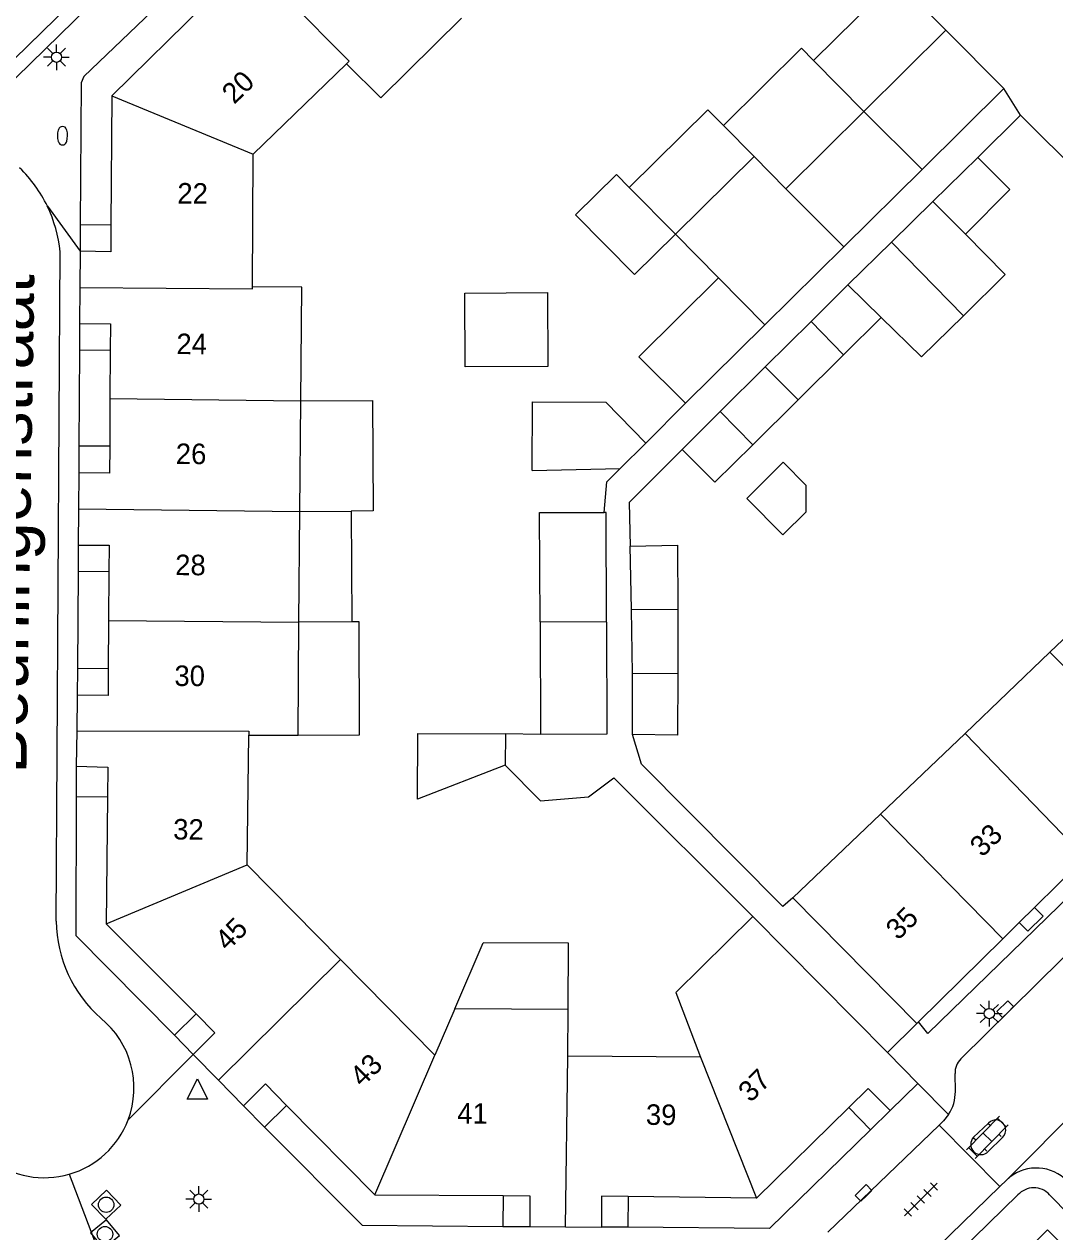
# Model space of a CAD drawing. Extents: x 128000 to 131008, y 398996 to 402500.
# Drawn here: x 129429.3 to 129479.5, y 399326.6 to 399385.4 of the extents above; entities that cross this region are included whole.
import ezdxf

# ---------------------------------------------------------------- set-up
doc = ezdxf.new("R2010")
doc.units = 0
for name, color, linetype in [('gg-afsc-erfafscheiding', 7, 'Continuous'), ('gg-afsc-muur', 7, 'Continuous'), ('gg-anno-huisnummerreeks BGT', 7, 'Continuous'), ('gg-anno-openbare ruimte label', 7, 'Continuous'), ('gg-bbg-bijgebouw', 7, 'Continuous'), ('gg-bbg-gedigitaliseerde bebouwing', 7, 'Continuous'), ('gg-bbg-gedigitaliseerde bijgebouw', 7, 'Continuous'), ('gg-bbg-hoofdgebouw', 7, 'Continuous'), ('gg-bbg-luifel en loopbrug', 7, 'Continuous'), ('gg-bbg-tussenscheiding', 7, 'Continuous'), ('gg-knt-verharding', 7, 'Continuous'), ('gt-grn-groengrens', 7, 'Continuous'), ('gt-grn-weggrens', 7, 'Continuous'), ('gt-symb-brandkraan', 7, 'Continuous'), ('gt-symb-klinker verharding', 7, 'Continuous'), ('gt-symb-kolk', 7, 'Continuous'), ('gt-symb-lichtmast', 7, 'Continuous'), ('gt-symb-rioolschacht', 7, 'Continuous'), ('gt-symb-tegel verharding', 7, 'Continuous'), ('gt-symb-waterafsluiter', 7, 'Continuous')]:
    doc.layers.add(name, color=color, linetype=linetype)

# ---------------------------------------------------------------- blocks, each defined once
blk = doc.blocks.new('gt0-KOLK')
at = {"layer": 'gt-symb-kolk'}
blk.add_lwpolyline([(0, 0), (0.375, 0), (0.375, 0.4), (-0.375, 0.4), (-0.375, 0), (0, 0)], dxfattribs=at)
blk = doc.blocks.new('gt0-TEG1')
at = {"layer": 'gt-symb-tegel verharding'}
for p, q in [((-1.125, 0), (1.125, 0)), ((-0.9, -0.25), (-0.9, 0.25)), ((-0.45, -0.25), (-0.45, 0.25)), ((0, -0.25), (0, 0.25)), ((0.45, -0.25), (0.45, 0.25)), ((0.9, -0.25), (0.9, 0.25))]:
    blk.add_line(p, q, dxfattribs=at)
blk = doc.blocks.new('gt0-KL1')
at = {"layer": 'gt-symb-klinker verharding'}
for p, q in [((-1.15, 0.3), (1.15, 0.3)), ((-1, -0.3), (-1, 0.3)), ((-0.5, 0.3), (-0.5, 0.45)), ((0, -0.3), (0, 0.3)), ((0.5, 0.3), (0.5, 0.45)), ((1, -0.3), (1, 0.3)), ((-1.15, -0.3), (1.15, -0.3)), ((-0.5, -0.45), (-0.5, -0.3)), ((0.5, -0.45), (0.5, -0.3))]:
    blk.add_line(p, q, dxfattribs=at)
blk = doc.blocks.new('gt0-LMAST')
at = {"layer": 'gt-symb-lichtmast'}
for p, q in [((-0.005, 0.246), (-0.005, 0.621)), ((-0.182, 0.173), (-0.447, 0.438)), ((0.172, 0.173), (0.437, 0.438)), ((-0.255, -0.004), (-0.63, -0.004)), ((-0.182, -0.181), (-0.447, -0.446)), ((-0.005, -0.254), (-0.005, -0.629)), ((0.437, -0.446), (0.172, -0.181)), ((0.245, -0.004), (0.62, -0.004))]:
    blk.add_line(p, q, dxfattribs=at)
blk.add_circle((-0.005, -0.004), 0.25, dxfattribs=at)
blk = doc.blocks.new('gt0-RS')
at = {"layer": 'gt-symb-rioolschacht'}
blk.add_lwpolyline([(-0.5, -0.5), (0.5, -0.5), (0.5, 0.5), (-0.5, 0.5)], close=True, dxfattribs=at)
blk.add_circle((0, 0), 0.375, dxfattribs=at)
blk = doc.blocks.new('gt0-WAFSL')
at = {"layer": 'gt-symb-waterafsluiter'}
for p, q in [((-0.5, -0.333), (0, 0.667)), ((0, 0.667), (0.5, -0.333)), ((0.5, -0.333), (-0.5, -0.333))]:
    blk.add_line(p, q, dxfattribs=at)
blk = doc.blocks.new('gt0-BR')
at = {"layer": 'gt-symb-brandkraan'}
for centre, radius, start, end in [((-0.244, 0), 0.206, 107.56694, 252.43307), ((0.599, -2.664), 3, 106.89205, 107.56694), ((0, -0.691), 0.938, 73.10799, 106.89205), ((-0.599, -2.664), 3, 72.43309, 73.10799), ((0.244, 0), 0.206, 287.56695, 72.43309), ((0.599, 2.664), 3, 252.43307, 253.10797), ((0, 0.691), 0.938, 253.10797, 286.89206), ((-0.599, 2.664), 3, 286.89206, 287.56695)]:
    blk.add_arc(centre, radius, start, end, dxfattribs=at)

msp = doc.modelspace()

# ---------------------------------------------------------------- linework, layer by layer
at = {"layer": 'gg-afsc-erfafscheiding'}
for p, q in [((129477.818, 399381.012), (129475.74, 399378.947)), ((129481.322, 399377.51), (129477.818, 399381.012)), ((129461.349, 399364.717), (129458.769, 399362.139)), ((129457.539, 399361.65), (129457.675, 399363.132)), ((129458.769, 399362.139), (129458.81, 399360)), ((129454.438, 399350.828), (129452.734, 399350.863)), ((129459.362, 399349.38), (129458.916, 399350.833))]:
    msp.add_line(p, q, dxfattribs=at)
msp.add_lwpolyline([(129452.727, 399349.336), (129454.447, 399347.589), (129456.774, 399347.792), (129458.013, 399348.711)], dxfattribs=at)
at = {"layer": 'gg-afsc-muur'}
for p, q in [((129459.568, 399365.028), (129461.511, 399366.967)), ((129457.675, 399363.132), (129458.331, 399363.79)), ((129458.013, 399348.711), (129464.785, 399341.962))]:
    msp.add_line(p, q, dxfattribs=at)
msp.add_lwpolyline([(129466.738, 399342.877), (129466.253, 399342.451), (129459.362, 399349.38)], dxfattribs=at)
at = {"layer": 'gg-bbg-bijgebouw'}
for p, q in [((129477.013, 399382.302), (129474.195, 399385.142)), ((129473.029, 399378.361), (129477.013, 399382.302)), ((129475.74, 399378.947), (129473.551, 399376.794)), ((129469.212, 399374.585), (129473.029, 399378.361)), ((129473.551, 399376.794), (129471.539, 399374.815)), ((129475.142, 399375.21), (129477.077, 399373.244)), ((129465.378, 399370.793), (129469.212, 399374.585)), ((129467.624, 399370.954), (129465.392, 399368.745)), ((129461.511, 399366.967), (129465.378, 399370.793)), ((129465.392, 399368.745), (129463.198, 399366.575)), ((129458.331, 399363.79), (129459.568, 399365.028))]:
    msp.add_line(p, q, dxfattribs=at)
msp.add_lwpolyline([(129475.74, 399378.947), (129477.307, 399377.391), (129475.142, 399375.21)], dxfattribs=at)
at = {"layer": 'gg-bbg-gedigitaliseerde bebouwing'}
for p, q in [((129440.44, 399379.1), (129445, 399383.51)), ((129440.42, 399372.64), (129440.44, 399379.1)), ((129442.72, 399361.7), (129442.764, 399367.09)), ((129442.675, 399356.3), (129442.72, 399361.7)), ((129479.26, 399354.838), (129483.487, 399358.875)), ((129442.63, 399350.8), (129442.675, 399356.3)), ((129475.122, 399350.885), (129479.26, 399354.838)), ((129440.16, 399344.48), (129440.23, 399350.8)), ((129440.23, 399350.8), (129442.63, 399350.8)), ((129471.002, 399346.949), (129475.122, 399350.885)), ((129466.738, 399342.877), (129471.002, 399346.949)), ((129444.7, 399339.87), (129440.16, 399344.48)), ((129464.785, 399341.962), (129461.027, 399338.249)), ((129449.3, 399335.2), (129444.7, 399339.87)), ((129461.027, 399338.249), (129462.24, 399335.1)), ((129450.262, 399337.46), (129449.3, 399335.2)), ((129455.783, 399337.43), (129450.262, 399337.46)), ((129455.77, 399335.15), (129455.783, 399337.43)), ((129462.24, 399335.1), (129455.77, 399335.15))]:
    msp.add_line(p, q, dxfattribs=at)
for points in [[(129445, 399383.51), (129446.67, 399381.85), (129450.599, 399385.741)], [(129442.764, 399367.09), (129442.81, 399372.62), (129440.42, 399372.64)]]:
    msp.add_lwpolyline(points, dxfattribs=at)
at = {"layer": 'gg-bbg-gedigitaliseerde bijgebouw'}
for p, q in [((129474.195, 399385.142), (129470.195, 399381.185)), ((129466.394, 399377.424), (129470.195, 399381.185)), ((129464.845, 399378.994), (129461.013, 399375.203)), ((129466.394, 399377.424), (129464.845, 399378.994)), ((129461.013, 399375.203), (129463.116, 399373.079)), ((129475.041, 399371.236), (129471.539, 399374.815)), ((129477.077, 399373.244), (129475.041, 399371.236)), ((129469.21, 399369.33), (129467.624, 399370.954)), ((129466.991, 399367.136), (129469.21, 399369.33)), ((129459.568, 399365.028), (129457.63, 399367.03)), ((129464.78, 399364.95), (129466.991, 399367.136)), ((129463.198, 399366.575), (129464.78, 399364.95)), ((129454.036, 399363.687), (129458.331, 399363.79)), ((129458.87, 399356.918), (129458.81, 399360)), ((129458.93, 399353.8), (129458.87, 399356.918)), ((129461.13, 399356.91), (129461.14, 399353.79)), ((129454.418, 399356.325), (129454.438, 399350.828)), ((129461.14, 399353.79), (129458.93, 399353.8)), ((129452.734, 399350.863), (129452.727, 399349.336))]:
    msp.add_line(p, q, dxfattribs=at)
for points in [[(129463.116, 399373.079), (129459.227, 399369.231), (129461.511, 399366.967)], [(129454.036, 399363.687), (129454.049, 399367.044), (129457.63, 399367.03)], [(129466.266, 399364.093), (129464.488, 399362.335), (129466.246, 399360.558), (129467.384, 399361.683), (129467.391, 399362.956), (129466.266, 399364.093)], [(129454.418, 399356.325), (129454.398, 399361.638), (129457.539, 399361.65)], [(129457.66, 399356.31), (129457.64, 399361.65), (129457.539, 399361.65)], [(129458.81, 399360), (129461.12, 399360.05), (129461.13, 399356.91)], [(129457.66, 399356.31), (129457.68, 399350.84), (129454.438, 399350.828)], [(129452.727, 399349.336), (129448.444, 399347.681), (129448.459, 399350.883), (129452.734, 399350.863)]]:
    msp.add_lwpolyline(points, dxfattribs=at)
at = {"layer": 'gg-bbg-hoofdgebouw'}
for p, q in [((129438.083, 399386.398), (129433.56, 399381.95)), ((129433.56, 399381.95), (129433.519, 399375.65)), ((129432.02, 399374.38), (129432.005, 399372.61)), ((129432.005, 399372.61), (129431.99, 399370.85)), ((129433.483, 399369.54), (129433.47, 399367.202)), ((129433.47, 399367.202), (129433.457, 399364.87)), ((129431.95, 399363.58), (129431.935, 399361.83)), ((129431.935, 399361.83), (129431.92, 399360.06)), ((129433.421, 399358.75), (129433.405, 399356.386)), ((129433.405, 399356.386), (129433.389, 399354.03)), ((129431.88, 399352.74), (129431.85, 399351)), ((129431.85, 399351), (129431.82, 399349.28)), ((129433.345, 399347.767), (129433.28, 399341.6)), ((129478.502, 399342.401), (129480.964, 399344.833)), ((129472.77, 399336.74), (129466.738, 399342.877)), ((129477.755, 399341.663), (129478.502, 399342.401)), ((129433.28, 399341.6), (129437.662, 399337.21)), ((129464.785, 399341.962), (129471.338, 399335.329)), ((129476.958, 399340.876), (129477.755, 399341.663)), ((129472.855, 399336.824), (129476.958, 399340.876)), ((129472.77, 399336.74), (129472.855, 399336.824)), ((129437.53, 399335.24), (129438.75, 399333.99)), ((129471.338, 399335.329), (129472.82, 399333.83)), ((129438.75, 399333.99), (129439.97, 399332.74)), ((129472.82, 399333.83), (129471.47, 399332.5)), ((129442.076, 399332.757), (129446.37, 399328.39)), ((129469.461, 399332.65), (129464.96, 399328.24)), ((129446.37, 399328.39), (129452.63, 399328.357)), ((129464.96, 399328.24), (129458.72, 399328.323)), ((129453.92, 399326.85), (129455.66, 399326.84)), ((129455.66, 399326.84), (129457.41, 399326.83))]:
    msp.add_line(p, q, dxfattribs=at)
for points in [[(129433.519, 399375.65), (129433.51, 399374.35), (129432.02, 399374.38)], [(129431.99, 399370.85), (129433.49, 399370.84), (129433.483, 399369.54)], [(129433.457, 399364.87), (129433.45, 399363.57), (129431.95, 399363.58)], [(129431.92, 399360.06), (129433.43, 399360.05), (129433.421, 399358.75)], [(129433.389, 399354.03), (129433.38, 399352.73), (129431.88, 399352.74)], [(129431.82, 399349.28), (129433.36, 399349.24), (129433.345, 399347.767)], [(129437.662, 399337.21), (129438.58, 399336.29), (129437.53, 399335.24)], [(129439.97, 399332.74), (129441.05, 399333.8), (129442.076, 399332.757)], [(129471.47, 399332.5), (129470.41, 399333.58), (129469.461, 399332.65)], [(129452.63, 399328.357), (129453.93, 399328.35), (129453.92, 399326.85)], [(129458.72, 399328.323), (129457.42, 399328.34), (129457.41, 399326.83)]]:
    msp.add_lwpolyline(points, dxfattribs=at)
at = {"layer": 'gg-bbg-luifel en loopbrug'}
for p, q in [((129471.745, 399387.615), (129467.745, 399383.67)), ((129471.745, 399387.615), (129474.195, 399385.142)), ((129467.745, 399383.67), (129470.195, 399381.185)), ((129463.35, 399380.51), (129464.845, 399378.994)), ((129458.763, 399377.485), (129461.013, 399375.203)), ((129432.026, 399375.666), (129432.02, 399374.38)), ((129433.519, 399375.65), (129432.026, 399375.666)), ((129471.539, 399374.815), (129469.421, 399372.732)), ((129469.421, 399372.732), (129467.624, 399370.954)), ((129469.421, 399372.732), (129471.045, 399371.145)), ((129469.21, 399369.33), (129471.045, 399371.145)), ((129431.99, 399370.85), (129431.983, 399369.556)), ((129433.483, 399369.54), (129431.983, 399369.556)), ((129463.198, 399366.575), (129461.349, 399364.717)), ((129431.957, 399364.886), (129431.95, 399363.58)), ((129433.457, 399364.87), (129431.957, 399364.886)), ((129442.72, 399361.7), (129445.22, 399361.713)), ((129445.22, 399361.713), (129445.249, 399356.314)), ((129431.92, 399360.06), (129431.913, 399358.766)), ((129433.421, 399358.75), (129431.913, 399358.766)), ((129445.249, 399356.314), (129442.675, 399356.3)), ((129445.601, 399356.316), (129445.249, 399356.314)), ((129431.887, 399354.046), (129431.88, 399352.74)), ((129433.389, 399354.03), (129431.887, 399354.046)), ((129458.916, 399350.833), (129458.93, 399353.8)), ((129431.82, 399349.28), (129431.818, 399347.783)), ((129433.345, 399347.767), (129431.818, 399347.783)), ((129450.262, 399337.46), (129451.642, 399340.676)), ((129437.662, 399337.21), (129436.608, 399336.174)), ((129436.608, 399336.174), (129437.53, 399335.24)), ((129439.97, 399332.74), (129441.002, 399331.701)), ((129442.076, 399332.757), (129441.002, 399331.701)), ((129469.461, 399332.65), (129470.52, 399331.569)), ((129471.47, 399332.5), (129470.52, 399331.569)), ((129452.63, 399328.357), (129452.61, 399326.861)), ((129458.72, 399328.323), (129458.7, 399326.817)), ((129452.61, 399326.861), (129453.92, 399326.85)), ((129458.7, 399326.817), (129457.41, 399326.83))]:
    msp.add_line(p, q, dxfattribs=at)
for points in [[(129467.745, 399383.67), (129467.158, 399384.265), (129463.35, 399380.51)], [(129463.35, 399380.51), (129462.601, 399381.27), (129458.763, 399377.485)], [(129458.763, 399377.485), (129458.14, 399378.117), (129456.148, 399376.153), (129459.021, 399373.239), (129461.013, 399375.203)], [(129450.758, 399372.338), (129454.779, 399372.359), (129454.798, 399368.759), (129450.778, 399368.738), (129450.758, 399372.338)], [(129475.041, 399371.236), (129473.005, 399369.228), (129471.045, 399371.145)], [(129442.764, 399367.09), (129446.264, 399367.109), (129446.293, 399361.719), (129445.22, 399361.713)], [(129461.349, 399364.717), (129462.929, 399363.119), (129464.78, 399364.95)], [(129442.63, 399350.8), (129445.63, 399350.816), (129445.601, 399356.316)], [(129461.14, 399353.79), (129461.123, 399350.79), (129458.916, 399350.833)], [(129478.502, 399342.401), (129478.922, 399341.984), (129478.182, 399341.239), (129477.755, 399341.663)], [(129455.783, 399337.43), (129455.801, 399340.653), (129451.642, 399340.676)]]:
    msp.add_lwpolyline(points, dxfattribs=at)
at = {"layer": 'gg-bbg-tussenscheiding'}
for p, q in [((129433.56, 399381.95), (129440.44, 399379.1)), ((129473.029, 399378.361), (129470.195, 399381.185)), ((129469.212, 399374.585), (129466.394, 399377.424)), ((129475.142, 399375.21), (129473.551, 399376.794)), ((129465.378, 399370.793), (129463.116, 399373.079)), ((129466.991, 399367.136), (129465.392, 399368.745)), ((129433.47, 399367.202), (129442.764, 399367.09)), ((129431.935, 399361.83), (129442.72, 399361.7)), ((129461.13, 399356.91), (129458.87, 399356.918)), ((129433.405, 399356.386), (129442.675, 399356.3)), ((129457.66, 399356.31), (129454.418, 399356.325)), ((129479.26, 399354.838), (129485.09, 399348.908)), ((129475.122, 399350.885), (129480.964, 399344.833)), ((129471.002, 399346.949), (129476.958, 399340.876)), ((129433.28, 399341.6), (129440.16, 399344.48)), ((129438.75, 399333.99), (129444.7, 399339.87)), ((129446.37, 399328.39), (129449.3, 399335.2)), ((129455.66, 399326.84), (129455.77, 399335.15)), ((129462.24, 399335.1), (129464.96, 399328.24))]:
    msp.add_line(p, q, dxfattribs=at)
for points in [[(129439.185, 399389.625), (129445.12, 399383.63), (129445, 399383.51)], [(129432.005, 399372.61), (129440.42, 399372.54), (129440.42, 399372.64)], [(129431.85, 399351), (129440.24, 399350.99), (129440.23, 399350.8)]]:
    msp.add_lwpolyline(points, dxfattribs=at)
at = {"layer": 'gg-knt-verharding'}
for p, q in [((129430.844, 399341.731), (129431.04, 399374.35)), ((129431.983, 399369.556), (129431.957, 399364.886)), ((129431.913, 399358.766), (129431.887, 399354.046)), ((129474.651, 399333.436), (129474.637, 399334.311)), ((129473.869, 399331.793), (129468.431, 399326.578)), ((129476.821, 399328.799), (129473.869, 399331.793)), ((129476.259, 399331.893), (129475.536, 399331.202)), ((129476.255, 399330.506), (129476.946, 399331.188)), ((129476.821, 399328.799), (129471.619, 399323.754)), ((129476.821, 399328.799), (129477.15, 399329.119))]:
    msp.add_line(p, q, dxfattribs=at)
for points in [[(129431.959, 399389.63), (129433.84, 399387.678), (129426.769, 399380.774)], [(129436.996, 399387.504), (129432.19, 399382.89), (129432.06, 399382.59), (129432.026, 399375.666)], [(129474.913, 399335.022), (129508.123, 399367.794), (129522.409, 399381.853)], [(129489.588, 399352.084), (129473.31, 399336.266), (129472.855, 399336.824)], [(129431.818, 399347.783), (129431.81, 399341.03), (129436.608, 399336.174)], [(129474.322, 399332.305), (129474.081, 399332.001), (129473.869, 399331.793)], [(129441.002, 399331.701), (129445.75, 399326.92), (129452.61, 399326.861)], [(129470.52, 399331.569), (129465.6, 399326.75), (129458.7, 399326.817)], [(129479.243, 399328.401), (129489.86, 399317.594), (129489.043, 399316.761), (129479.145, 399326.687), (129474.268, 399321.878), (129472.68, 399323.49), (129477.697, 399328.39)]]:
    msp.add_lwpolyline(points, dxfattribs=at)
for centre, radius, start, end in [((129424.502, 399373.723), 6.566, 25.69341, 45.91922), ((129424.455, 399373.705), 6.616, 5.59545, 25.66032), ((129437.325, 399341.852), 6.482, 181.06517, 228.45439), ((129430.268, 399333.605), 4.374, 339.13911, 50.90656), ((129475.595, 399334.348), 0.959, 135.35021, 182.2188), ((129472.615, 399333.415), 2.036, 326.97061, 0.5907), ((129430.268, 399333.605), 4.373, 286.13893, 339.14709), ((129476.615, 399331.553), 0.492, 312.24041, 136.27788), ((129475.897, 399330.856), 0.5, 136.25947, 315.60299), ((129430.268, 399333.606), 4.374, 233.15852, 286.14512), ((129478.6, 399327.618), 2.087, 49.21544, 134.00189), ((129478.475, 399327.7), 1.04, 42.36697, 138.44835)]:
    msp.add_arc(centre, radius, start, end, dxfattribs=at)
at = {"layer": 'gt-grn-groengrens'}
msp.add_lwpolyline([(129429.085, 399392.612), (129428.581, 399392.126), (129427.14, 399393.622), (129421.029, 399387.612), (129426.779, 399381.762), (129432.853, 399387.693), (129431.455, 399389.145), (129431.959, 399389.63)], dxfattribs=at)
at = {"layer": 'gt-grn-weggrens'}
for p, q in [((129477.818, 399381.012), (129477.013, 399382.302)), ((129430.419, 399376.57), (129432.02, 399374.38)), ((129471.338, 399335.329), (129472.77, 399336.74)), ((129434.355, 399332.048), (129437.53, 399335.24)), ((129482.2, 399334.195), (129477.15, 399329.119)), ((129472.82, 399333.83), (129474.322, 399332.305)), ((129431.484, 399329.404), (129432.84, 399325.821))]:
    msp.add_line(p, q, dxfattribs=at)

# ---------------------------------------------------------------- block references
at = {"layer": 'gt-symb-brandkraan', "rotation": 89.71352348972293}
msp.add_blockref('gt0-BR', (129431.156, 399380.005), dxfattribs=at)
at = {"layer": 'gt-symb-klinker verharding', "rotation": 45.405196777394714}
msp.add_blockref('gt0-KL1', (129476.208, 399331.204), dxfattribs=at)
at = {"layer": 'gt-symb-kolk'}
for p, rotation in [((129477.216, 399337.304), 44.756879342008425), ((129470.32, 399328.346), 44.189646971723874)]:
    msp.add_blockref('gt0-KOLK', p, dxfattribs=dict(at, rotation=rotation))
at = {"layer": 'gt-symb-lichtmast'}
for p in [(129430.869, 399383.834), (129476.311, 399337.233), (129437.803, 399328.194)]:
    msp.add_blockref('gt0-LMAST', p, dxfattribs=at)
at = {"layer": 'gt-symb-rioolschacht'}
for p, rotation in [((129433.285, 399327.914), 43.46059709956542), ((129433.227, 399326.483), 39.64417495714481)]:
    msp.add_blockref('gt0-RS', p, dxfattribs=dict(at, rotation=rotation))
at = {"layer": 'gt-symb-tegel verharding', "rotation": -135.00000000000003}
msp.add_blockref('gt0-TEG1', (129472.974, 399328.169), dxfattribs=at)
at = {"layer": 'gt-symb-waterafsluiter'}
msp.add_blockref('gt0-WAFSL', (129437.726, 399333.391), dxfattribs=at)

# ---------------------------------------------------------------- texts
at = {"layer": 'gg-anno-huisnummerreeks BGT'}
for s, rotation, p in [('20', 44.5, (129439.524, 399381.503)), ('22', 359.6, (129436.749, 399376.702)), ('24', 359.7, (129436.706, 399369.364)), ('26', 359.7, (129436.675, 399364.008)), ('28', 359.6, (129436.644, 399358.595)), ('30', 359.6, (129436.607, 399353.193)), ('32', 359.4, (129436.546, 399345.714)), ('33', 44.7, (129475.964, 399344.812)), ('35', 44.6, (129471.865, 399340.765)), ('45', 44.9, (129439.197, 399340.235)), ('43', 44.5, (129445.758, 399333.609)), ('37', 44.4, (129464.673, 399332.859)), ('41', 359.7, (129450.386, 399331.869)), ('39', 359.3, (129459.572, 399331.81))]:
    msp.add_text(s, height=1, rotation=rotation, dxfattribs=at).set_placement(p)
at = {"layer": 'gg-anno-openbare ruimte label'}
msp.add_text('Beuningenstraat', height=2.5, rotation=89.1, dxfattribs=at).set_placement((129429.397, 399348.903))

doc.saveas('drawing.dxf')
